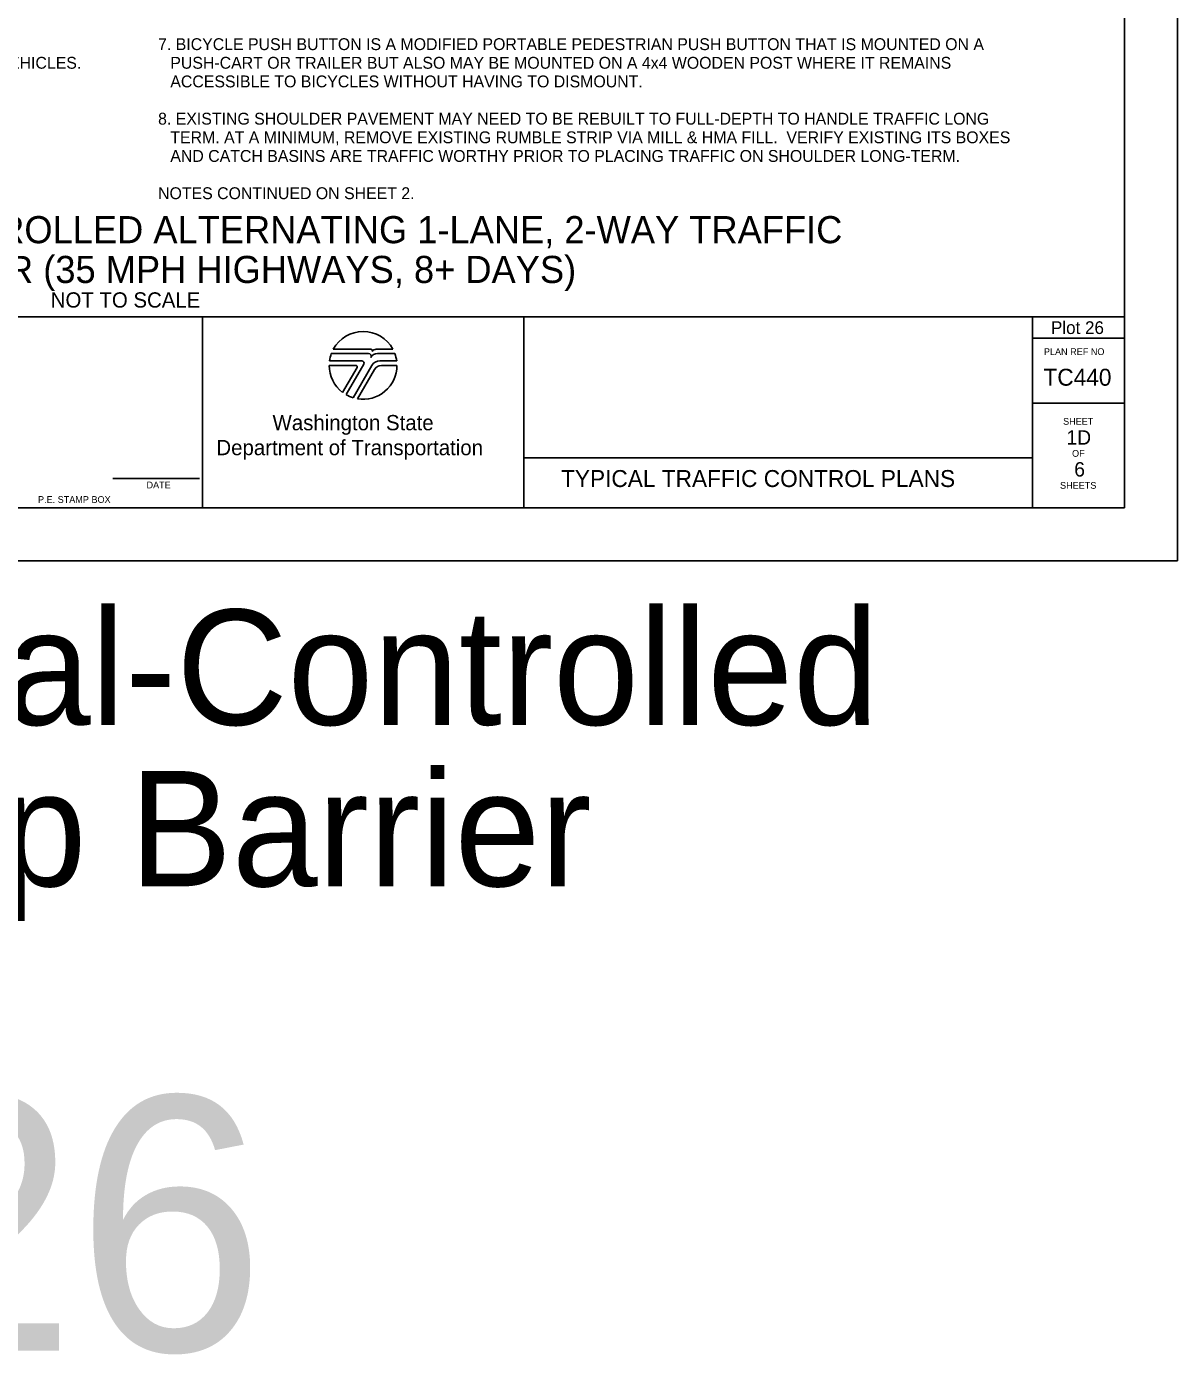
# Model space of a CAD drawing. Extents: x 99982 to 100176, y 99905 to 100011.
# Drawn here: x 100109.27 to 100116.06, y 99935.01 to 99942.84 of the extents above; entities that cross this region are included whole.
import ezdxf

# ---------------------------------------------------------------- set-up
doc = ezdxf.new("R2010")
doc.units = 0
for name, color, linetype in [('SH_DE_DetailHeading1Text', 7, 'Continuous'), ('SH_GI_GeneralNotesBodyText', 7, 'Continuous'), ('SH_GI_PlotLimits', 7, 'Continuous'), ('SH_GI_SheetBorder', 7, 'Continuous'), ('SH_GI_SheetLocationText', 7, 'Continuous'), ('SH_GI_SheetTextInCells', 7, 'Continuous'), ('SH_GI_TitleBlockText', 7, 'Continuous'), ('SH_GI_WSDOTLogo', 7, 'Continuous')]:
    doc.layers.add(name, color=color, linetype=linetype)

msp = doc.modelspace()

# ---------------------------------------------------------------- linework, layer by layer
at = {"layer": 'SH_GI_PlotLimits'}
msp.add_lwpolyline([(100099.0625, 99939.6875), (100116.0625, 99939.6875), (100116.0625, 99950.6875), (100099.0625, 99950.6875)], close=True, dxfattribs=at)
at = {"layer": 'SH_GI_SheetBorder'}
for p, q in [((100115.75, 99950.375), (100115.75, 99940)), ((100100, 99941.1259), (100115.75, 99941.1259)), ((100110.3089, 99941.1259), (100110.3089, 99940)), ((100112.2055, 99941.1259), (100112.2055, 99940)), ((100115.2079, 99941.1259), (100115.2079, 99940)), ((100115.2079, 99941.0008), (100115.75, 99941.0008)), ((100115.2079, 99940.6176), (100115.75, 99940.6176)), ((100112.2055, 99940.2955), (100115.2079, 99940.2955)), ((100109.7797, 99940.1733), (100110.2914, 99940.1733)), ((100100, 99940), (100115.75, 99940))]:
    msp.add_line(p, q, dxfattribs=at)
at = {"layer": 'SH_GI_WSDOTLogo'}
for p, q in [((100111.2894, 99940.9094), (100111.0697, 99940.9094)), ((100111.303, 99940.9354), (100111.0815, 99940.9354)), ((100111.433, 99940.9354), (100111.3351, 99940.9354)), ((100111.343, 99940.9094), (100111.3429, 99940.9094)), ((100111.4448, 99940.9094), (100111.343, 99940.9094)), ((100111.0572, 99940.84), (100111.2148, 99940.84)), ((100111.059, 99940.8661), (100111.2496, 99940.8661)), ((100111.222, 99940.8277), (100111.1364, 99940.6807)), ((100111.261, 99940.8464), (100111.1567, 99940.6672)), ((100111.1989, 99940.6487), (100111.3089, 99940.839)), ((100111.2244, 99940.6428), (100111.3242, 99940.8156)), ((100111.3558, 99940.8661), (100111.4555, 99940.8661)), ((100111.3655, 99940.8394), (100111.4572, 99940.8394))]:
    msp.add_line(p, q, dxfattribs=at)
for centre, radius, start, end in [((100111.2572, 99940.84), 0.2, 28.47865, 151.53204), ((100111.2572, 99940.84), 0.2, 159.69598, 172.50569), ((100111.2894, 99940.8946), 0.0148, 327.8418, 89.99855), ((100111.3429, 99940.861), 0.0484, 89.99529, 147.82376), ((100111.303, 99940.9263), 0.00903, 329.87418, 90.00328), ((100111.3352, 99940.9066), 0.0287, 90.00721, 148.16763), ((100111.2572, 99940.84), 0.2, 7.49431, 20.29406), ((100111.2572, 99940.84), 0.2, 179.99864, 232.84327), ((100111.2149, 99940.8318), 0.0082, 329.74356, 90), ((100111.2572, 99940.84), 0.2, 260.54554, 359.80857), ((100111.2497, 99940.853), 0.0131, 329.76834, 90), ((100111.3558, 99940.8119), 0.0542, 90, 149.99738), ((100111.3654, 99940.7918), 0.0476, 90, 150.05432), ((100111.2572, 99940.84), 0.2, 239.79292, 253.0448)]:
    msp.add_arc(centre, radius, start, end, dxfattribs=at)

# ---------------------------------------------------------------- texts
at = {"layer": 'SH_DE_DetailHeading1Text'}
for s, height, p in [('ADVANCED TEMPORARY SIGNAL-CONTROLLED ALTERNATING 1-LANE, 2-WAY TRAFFIC', 0.16, (100104.9788, 99941.5606)), ('25 WZSL + TEMP BARRIER (35 MPH HIGHWAYS, 8+ DAYS)', 0.16, (100106.57, 99941.3259)), ('NOT TO SCALE', 0.09, (100109.4141, 99941.1809))]:
    msp.add_text(s, height=height, rotation=360, dxfattribs=at).set_placement(p)
at = {"layer": 'SH_GI_GeneralNotesBodyText'}
for s, p in [('7. BICYCLE PUSH BUTTON IS A MODIFIED PORTABLE PEDESTRIAN PUSH BUTTON THAT IS MOUNTED ON A ', (100110.0475, 99942.6998)), (':  (1) DEFAULT TIMING PLAN DESIGNED ONLY FOR VEHICLES. ', (100106.7909, 99942.5899)), ('PUSH-CART OR TRAILER BUT ALSO MAY BE MOUNTED ON A 4x4 WOODEN POST WHERE IT REMAINS ', (100110.1197, 99942.5899)), ('ACCESSIBLE TO BICYCLES WITHOUT HAVING TO DISMOUNT.', (100110.1197, 99942.48)), ('8. EXISTING SHOULDER PAVEMENT MAY NEED TO BE REBUILT TO FULL-DEPTH TO HANDLE TRAFFIC LONG ', (100110.0475, 99942.2602)), ('TERM. AT A MINIMUM, REMOVE EXISTING RUMBLE STRIP VIA MILL & HMA FILL.  VERIFY EXISTING ITS BOXES ', (100110.1197, 99942.1503)), ('AND CATCH BASINS ARE TRAFFIC WORTHY PRIOR TO PLACING TRAFFIC ON SHOULDER LONG-TERM.', (100110.1197, 99942.0404)), ('NOTES CONTINUED ON SHEET 2.', (100110.0475, 99941.8206))]:
    msp.add_text(s, height=0.07, rotation=360, dxfattribs=at).set_placement(p)
at = {"layer": 'SH_GI_SheetBorder'}
msp.add_text('PLAN REF NO', height=0.040032, dxfattribs=at).set_placement((100115.2747, 99940.9008))
at = {"layer": 'SH_GI_SheetLocationText'}
for s, height, p in [('Plot 26', 0.075, (100115.3164, 99941.025)), (' Temp Signal-Controlled', 0.68, (100104.4951, 99938.7191)), ('Alt Traffic w/ Temp Barrier', 0.68, (100102.0459, 99937.7671)), ('Plot 26', 1.5, (100104.4341, 99935.0267))]:
    msp.add_text(s, height=height, dxfattribs=at).set_placement(p)
at = {"layer": 'SH_GI_SheetTextInCells'}
for s, height, p in [('Washington State', 0.090072, (100110.7229, 99940.4571)), ('SHEET', 0.04003, (100115.3877, 99940.4896)), ('Department of Transportation', 0.090072, (100110.3916, 99940.3101)), ('OF', 0.04003, (100115.4406, 99940.3008)), ('DATE', 0.04003, (100109.9794, 99940.1141)), ('SHEETS', 0.04003, (100115.3698, 99940.112)), ('P.E. STAMP BOX', 0.040032, (100109.339, 99940.0286))]:
    msp.add_text(s, height=height, dxfattribs=at).set_placement(p)
at = {"layer": 'SH_GI_TitleBlockText'}
for s, height, p in [('TC440', 0.1, (100115.2718, 99940.72)), ('1D', 0.085, (100115.4076, 99940.3723)), ('6', 0.085, (100115.4534, 99940.1843)), ('TYPICAL TRAFFIC CONTROL PLANS', 0.1, (100112.4251, 99940.1224))]:
    msp.add_text(s, height=height, dxfattribs=at).set_placement(p)

doc.saveas('drawing.dxf')
